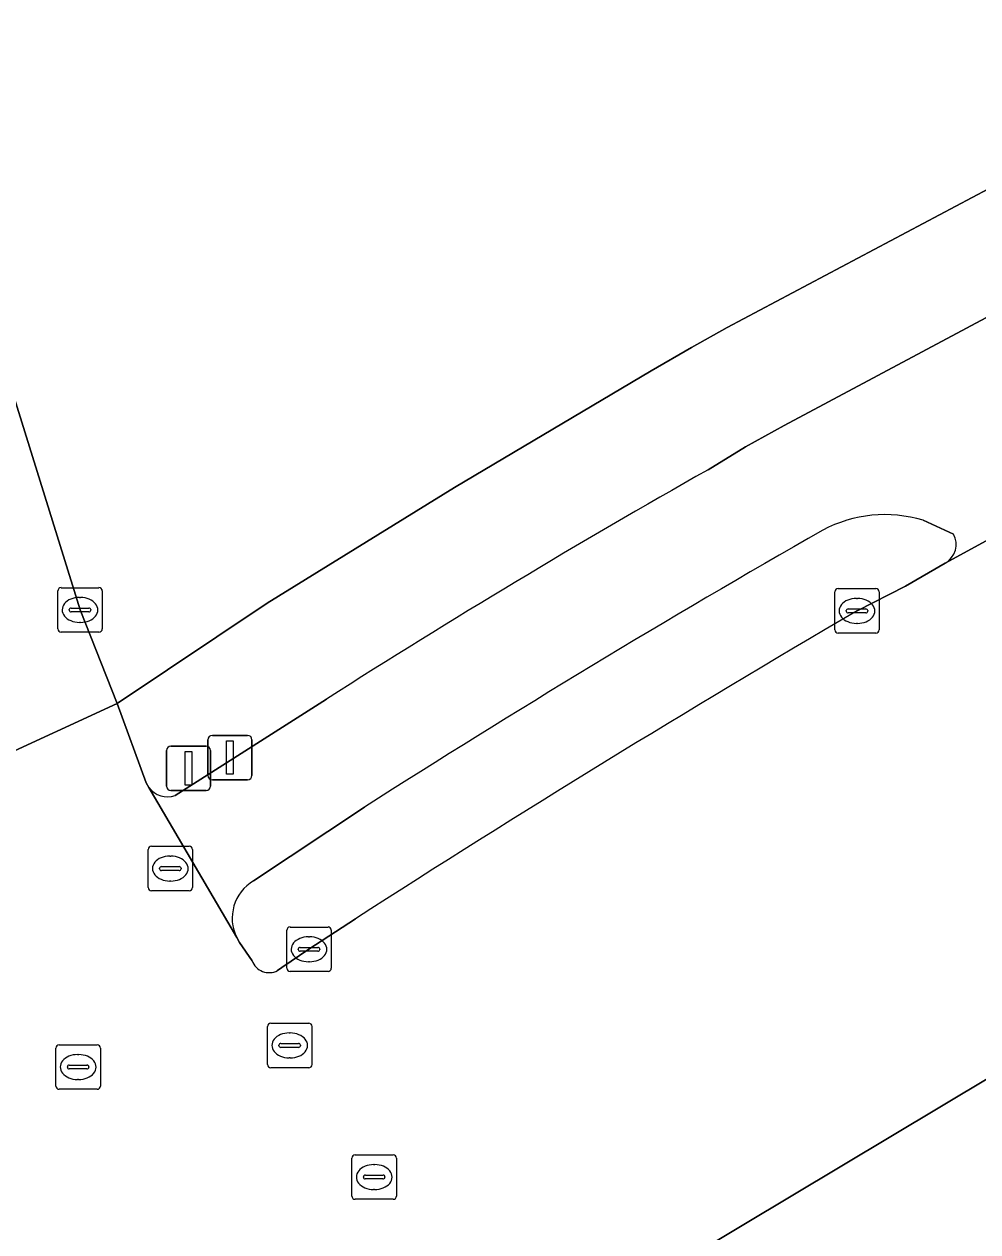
# Model space of a CAD drawing. Extents: x 157445 to 158888, y 383061 to 384688.
# Drawn here: x 158815.94 to 158837.37, y 383805.8 to 383832.92 of the extents above; entities that cross this region are included whole.
import ezdxf

# ---------------------------------------------------------------- set-up
doc = ezdxf.new("R2010")
doc.units = 0
for name, color, linetype in [('IMGEO_Berm_groen', 7, 'Continuous'), ('IMGEO_Fietspad_gesloten', 7, 'Continuous'), ('IMGEO_Kolk', 7, 'Continuous'), ('IMGEO_OVBaan_gesloten', 7, 'Continuous'), ('IMGEO_Rijbaan_regionaal_gesloten', 7, 'Continuous'), ('IMGEO_Rioolput', 7, 'Continuous'), ('IMGEO_Verkeerseiland_open', 7, 'Continuous'), ('IMGEO_Verkeersregelinstallatiepaal', 7, 'Continuous'), ('IMGEO_Voetpad_open', 7, 'Continuous')]:
    doc.layers.add(name, color=color, linetype=linetype)

msp = doc.modelspace()

# ---------------------------------------------------------------- linework, layer by layer
at = {"layer": 'IMGEO_Berm_groen'}
msp.add_lwpolyline([(158810.213, 383842.194), (158817.194, 383819.764), (158818.029, 383817.666), (158821.398, 383819.917), (158825.61, 383822.511), (158830.025, 383825.131), (158830.935, 383825.659), (158831.739, 383826.107), (158837.971, 383829.417)], dxfattribs=at)
at = {"layer": 'IMGEO_Fietspad_gesloten'}
for points in [[(158839.22, 383827.218), (158833.018, 383823.91), (158832.144, 383823.428), (158831.307, 383822.913)], [(158836.637, 383820.812), (158838.051, 383821.584), (158839.665, 383822.425)], [(158836.136, 383821.778), (158836.823, 383821.468)], [(158822.736, 383817.763), (158819.334, 383815.596)], [(158818.737, 383815.776), (158820.716, 383812.405)], [(158821.095, 383813.679), (158823.584, 383815.331)]]:
    msp.add_lwpolyline(points, dxfattribs=at)
for centre, radius, start, end in [((158923.616, 383659.578), 187.615, 119.4731, 122.52713), ((158835.282, 383818.938), 2.966, 73.2657, 118.1001), ((158952.492, 383613.586), 239.413, 119.69663, 122.57707), ((158836.392, 383821.236), 0.489, 300.0033, 28.3368), ((158819.158, 383816.092), 0.526, 216.8753, 289.5678), ((158821.583, 383812.84), 0.97, 120.1921, 206.6737)]:
    msp.add_arc(centre, radius, start, end, dxfattribs=at)
at = {"layer": 'IMGEO_Kolk'}
for p, q in [((158816.768, 383820.264), (158817.62, 383820.264)), ((158834.227, 383820.242), (158835.079, 383820.242)), ((158816.693, 383819.338), (158816.693, 383820.19)), ((158817.181, 383820.044), (158817.206, 383820.044)), ((158817.694, 383820.19), (158817.694, 383819.338)), ((158834.152, 383819.316), (158834.152, 383820.168)), ((158834.64, 383820.022), (158834.665, 383820.022)), ((158835.153, 383820.168), (158835.153, 383819.316)), ((158816.952, 383819.758), (158816.952, 383819.77)), ((158817.39, 383819.721), (158816.992, 383819.721)), ((158816.995, 383819.807), (158817.393, 383819.807)), ((158817.436, 383819.77), (158817.436, 383819.758)), ((158834.411, 383819.736), (158834.411, 383819.748)), ((158834.454, 383819.785), (158834.852, 383819.785)), ((158834.895, 383819.748), (158834.895, 383819.736)), ((158817.204, 383819.484), (158817.179, 383819.484)), ((158834.849, 383819.699), (158834.451, 383819.699)), ((158834.663, 383819.462), (158834.638, 383819.462)), ((158817.62, 383819.264), (158816.768, 383819.264)), ((158835.079, 383819.242), (158834.227, 383819.242)), ((158821.839, 383811.716), (158821.839, 383812.568)), ((158821.914, 383812.642), (158822.766, 383812.642)), ((158822.327, 383812.422), (158822.352, 383812.422)), ((158822.84, 383812.568), (158822.84, 383811.716)), ((158822.098, 383812.136), (158822.098, 383812.148)), ((158822.141, 383812.185), (158822.539, 383812.185)), ((158822.582, 383812.148), (158822.582, 383812.136)), ((158822.536, 383812.099), (158822.138, 383812.099)), ((158822.35, 383811.862), (158822.325, 383811.862)), ((158822.766, 383811.642), (158821.914, 383811.642))]:
    msp.add_line(p, q, dxfattribs=at)
for points in [[(158816.768, 383820.264), (158817.62, 383820.264)], [(158834.227, 383820.242), (158835.079, 383820.242)], [(158816.693, 383819.338), (158816.693, 383820.19)], [(158817.694, 383820.19), (158817.694, 383819.338)], [(158834.152, 383819.316), (158834.152, 383820.168)], [(158835.153, 383820.168), (158835.153, 383819.316)], [(158817.62, 383819.264), (158816.768, 383819.264)], [(158835.079, 383819.242), (158834.227, 383819.242)], [(158821.839, 383811.716), (158821.839, 383812.568)], [(158821.914, 383812.642), (158822.766, 383812.642)], [(158822.84, 383812.568), (158822.84, 383811.716)], [(158822.766, 383811.642), (158821.914, 383811.642)]]:
    msp.add_lwpolyline(points, dxfattribs=at)
for centre, radius, start, end in [((158816.77, 383820.188), 0.0765, 91.552, 178.448), ((158816.77, 383820.188), 0.0765, 91.552, 178.448), ((158817.618, 383820.188), 0.0765, 1.552, 88.448), ((158817.618, 383820.188), 0.0765, 1.552, 88.448), ((158834.229, 383820.166), 0.0765, 91.552, 178.448), ((158834.229, 383820.166), 0.0765, 91.552, 178.448), ((158835.077, 383820.166), 0.0765, 1.552, 88.448), ((158835.077, 383820.166), 0.0765, 1.552, 88.448), ((158816.992, 383819.767), 0.0403, 85.8775, 175.7526), ((158816.989, 383819.757), 0.0366, 178.938, 274.7102), ((158817.393, 383819.764), 0.043, 264.8664, 352.4533), ((158817.397, 383819.769), 0.0386, 1.7309, 96.639), ((158834.451, 383819.745), 0.0403, 85.8775, 175.7526), ((158834.448, 383819.735), 0.0366, 178.938, 274.7102), ((158834.852, 383819.742), 0.043, 264.8664, 352.4533), ((158834.856, 383819.747), 0.0386, 1.7309, 96.639), ((158816.77, 383819.34), 0.0765, 181.552, 268.448), ((158816.77, 383819.34), 0.0765, 181.552, 268.448), ((158817.618, 383819.34), 0.0765, 271.552, 358.448), ((158817.618, 383819.34), 0.0765, 271.552, 358.448), ((158834.229, 383819.318), 0.0765, 181.552, 268.448), ((158834.229, 383819.318), 0.0765, 181.552, 268.448), ((158835.077, 383819.318), 0.0765, 271.552, 358.448), ((158835.077, 383819.318), 0.0765, 271.552, 358.448), ((158821.916, 383812.566), 0.0765, 91.552, 178.448), ((158821.916, 383812.566), 0.0765, 91.552, 178.448), ((158822.764, 383812.566), 0.0765, 1.552, 88.448), ((158822.764, 383812.566), 0.0765, 1.552, 88.448), ((158822.138, 383812.145), 0.0403, 85.8775, 175.7526), ((158822.135, 383812.135), 0.0366, 178.938, 274.7102), ((158822.539, 383812.142), 0.043, 264.8664, 352.4533), ((158822.543, 383812.147), 0.0386, 1.7309, 96.639), ((158821.916, 383811.718), 0.0765, 181.552, 268.448), ((158821.916, 383811.718), 0.0765, 181.552, 268.448), ((158822.764, 383811.718), 0.0765, 271.552, 358.448), ((158822.764, 383811.718), 0.0765, 271.552, 358.448)]:
    msp.add_arc(centre, radius, start, end, dxfattribs=at)
for centre, major_axis, ratio, start_param, end_param in [((158817.18, 383819.764), (-0.387, 0.002), 0.722429, 4.712389, 7.853982), ((158817.205, 383819.764), (-0.39, 0.002), 0.717154, 1.570796, 4.712389), ((158834.639, 383819.742), (-0.387, 0.002), 0.722429, 4.712389, 7.853982), ((158834.664, 383819.742), (-0.39, 0.002), 0.717154, 1.570796, 4.712389), ((158822.326, 383812.142), (-0.387, 0.002), 0.722429, 4.712389, 7.853982), ((158822.351, 383812.142), (-0.39, 0.002), 0.717154, 1.570796, 4.712389)]:
    msp.add_ellipse(centre, major_axis=major_axis, ratio=ratio, start_param=start_param, end_param=end_param, dxfattribs=at)
at = {"layer": 'IMGEO_OVBaan_gesloten'}
msp.add_lwpolyline([(158815.971, 383789.724), (158828.008, 383797.949), (158834.346, 383801.115), (158852.323, 383810.095), (158850.891, 383812.453), (158848.954, 383815.564), (158847.829, 383815.004), (158846.362, 383814.238), (158846.225, 383814.166), (158844.762, 383813.392), (158843.254, 383812.6), (158838.664, 383810.149), (158838.794, 383809.959), (158821.977, 383799.899), (158821.877, 383800.028), (158820.853, 383799.375), (158818.164, 383797.553), (158815.28, 383795.626), (158812.898, 383793.979), (158814.946, 383791.079), (158814.981, 383791.033), (158815.971, 383789.724)], dxfattribs=at)
at = {"layer": 'IMGEO_Rijbaan_regionaal_gesloten'}
for points in [[(158801.175, 383852.211), (158805.531, 383844.31), (158807.166, 383840.29), (158808.473, 383836.647), (158810.409, 383830.835), (158815.225, 383816.371), (158818.029, 383817.666), (158817.194, 383819.764), (158810.213, 383842.194)], [(158838.051, 383821.584), (158836.637, 383820.812), (158835.746, 383820.299), (158834.653, 383819.741)], [(158821.059, 383811.883), (158820.78, 383812.296), (158820.716, 383812.405), (158818.737, 383815.776), (158818.678, 383815.877), (158818.029, 383817.666), (158815.225, 383816.371), (158812.422, 383815.076)], [(158823.384, 383812.826), (158822.336, 383812.141), (158821.729, 383811.732), (158821.632, 383811.663)], [(158821.977, 383799.899), (158838.794, 383809.959)]]:
    msp.add_lwpolyline(points, dxfattribs=at)
for centre, radius, start, end in [((158989.558, 383554.661), 307.023, 120.30077, 122.76831), ((158821.444, 383812.029), 0.412, 200.8089, 297.1831)]:
    msp.add_arc(centre, radius, start, end, dxfattribs=at)
at = {"layer": 'IMGEO_Rioolput'}
for p, q in [((158818.722, 383813.529), (158818.722, 383814.381)), ((158818.797, 383814.455), (158819.649, 383814.455)), ((158819.723, 383814.381), (158819.723, 383813.529)), ((158819.21, 383814.235), (158819.235, 383814.235)), ((158818.981, 383813.949), (158818.981, 383813.961)), ((158819.419, 383813.912), (158819.021, 383813.912)), ((158819.024, 383813.998), (158819.422, 383813.998)), ((158819.465, 383813.961), (158819.465, 383813.949)), ((158819.233, 383813.675), (158819.208, 383813.675)), ((158819.649, 383813.455), (158818.797, 383813.455)), ((158821.48, 383810.482), (158822.332, 383810.482)), ((158821.405, 383809.556), (158821.405, 383810.408)), ((158821.893, 383810.262), (158821.918, 383810.262)), ((158822.406, 383810.408), (158822.406, 383809.556)), ((158816.726, 383809.997), (158817.578, 383809.997)), ((158821.664, 383809.976), (158821.664, 383809.988)), ((158822.102, 383809.939), (158821.704, 383809.939)), ((158821.707, 383810.025), (158822.105, 383810.025)), ((158822.148, 383809.988), (158822.148, 383809.976)), ((158816.651, 383809.071), (158816.651, 383809.923)), ((158817.139, 383809.777), (158817.164, 383809.777)), ((158817.652, 383809.923), (158817.652, 383809.071)), ((158821.916, 383809.702), (158821.891, 383809.702)), ((158816.91, 383809.491), (158816.91, 383809.503)), ((158817.348, 383809.454), (158816.95, 383809.454)), ((158816.953, 383809.54), (158817.351, 383809.54)), ((158817.394, 383809.503), (158817.394, 383809.491)), ((158822.332, 383809.482), (158821.48, 383809.482)), ((158817.162, 383809.217), (158817.137, 383809.217)), ((158817.578, 383808.997), (158816.726, 383808.997)), ((158823.378, 383807.526), (158824.23, 383807.526)), ((158823.303, 383806.6), (158823.303, 383807.452)), ((158823.791, 383807.306), (158823.816, 383807.306)), ((158824.304, 383807.452), (158824.304, 383806.6)), ((158823.562, 383807.02), (158823.562, 383807.032)), ((158824, 383806.983), (158823.602, 383806.983)), ((158823.605, 383807.069), (158824.003, 383807.069)), ((158824.046, 383807.032), (158824.046, 383807.02)), ((158823.814, 383806.746), (158823.789, 383806.746)), ((158824.23, 383806.526), (158823.378, 383806.526))]:
    msp.add_line(p, q, dxfattribs=at)
for points in [[(158818.722, 383813.529), (158818.722, 383814.381)], [(158818.797, 383814.455), (158819.649, 383814.455)], [(158819.723, 383814.381), (158819.723, 383813.529)], [(158819.649, 383813.455), (158818.797, 383813.455)], [(158821.48, 383810.482), (158822.332, 383810.482)], [(158821.405, 383809.556), (158821.405, 383810.408)], [(158822.406, 383810.408), (158822.406, 383809.556)], [(158816.726, 383809.997), (158817.578, 383809.997)], [(158816.651, 383809.071), (158816.651, 383809.923)], [(158817.652, 383809.923), (158817.652, 383809.071)], [(158822.332, 383809.482), (158821.48, 383809.482)], [(158817.578, 383808.997), (158816.726, 383808.997)], [(158823.378, 383807.526), (158824.23, 383807.526)], [(158823.303, 383806.6), (158823.303, 383807.452)], [(158824.304, 383807.452), (158824.304, 383806.6)], [(158824.23, 383806.526), (158823.378, 383806.526)]]:
    msp.add_lwpolyline(points, dxfattribs=at)
for centre, radius, start, end in [((158818.799, 383814.379), 0.0765, 91.552, 178.448), ((158818.799, 383814.379), 0.0765, 91.552, 178.448), ((158819.647, 383814.379), 0.0765, 1.552, 88.448), ((158819.647, 383814.379), 0.0765, 1.552, 88.448), ((158819.021, 383813.958), 0.0403, 85.8775, 175.7526), ((158819.018, 383813.948), 0.0366, 178.938, 274.7102), ((158819.422, 383813.955), 0.043, 264.8664, 352.4533), ((158819.426, 383813.96), 0.0386, 1.7309, 96.639), ((158818.799, 383813.531), 0.0765, 181.552, 268.448), ((158818.799, 383813.531), 0.0765, 181.552, 268.448), ((158819.647, 383813.531), 0.0765, 271.552, 358.448), ((158819.647, 383813.531), 0.0765, 271.552, 358.448), ((158821.482, 383810.406), 0.0765, 91.552, 178.448), ((158821.482, 383810.406), 0.0765, 91.552, 178.448), ((158822.33, 383810.406), 0.0765, 1.552, 88.448), ((158822.33, 383810.406), 0.0765, 1.552, 88.448), ((158816.728, 383809.921), 0.0765, 91.552, 178.448), ((158816.728, 383809.921), 0.0765, 91.552, 178.448), ((158817.576, 383809.921), 0.0765, 1.552, 88.448), ((158817.576, 383809.921), 0.0765, 1.552, 88.448), ((158821.704, 383809.985), 0.0403, 85.8775, 175.7526), ((158821.701, 383809.975), 0.0366, 178.938, 274.7102), ((158822.105, 383809.982), 0.043, 264.8664, 352.4533), ((158822.109, 383809.987), 0.0386, 1.7309, 96.639), ((158816.95, 383809.5), 0.0403, 85.8775, 175.7526), ((158816.947, 383809.49), 0.0366, 178.938, 274.7102), ((158817.351, 383809.497), 0.043, 264.8664, 352.4533), ((158817.355, 383809.502), 0.0386, 1.7309, 96.639), ((158821.482, 383809.558), 0.0765, 181.552, 268.448), ((158821.482, 383809.558), 0.0765, 181.552, 268.448), ((158822.33, 383809.558), 0.0765, 271.552, 358.448), ((158822.33, 383809.558), 0.0765, 271.552, 358.448), ((158816.728, 383809.073), 0.0765, 181.552, 268.448), ((158816.728, 383809.073), 0.0765, 181.552, 268.448), ((158817.576, 383809.073), 0.0765, 271.552, 358.448), ((158817.576, 383809.073), 0.0765, 271.552, 358.448), ((158823.38, 383807.45), 0.0765, 91.552, 178.448), ((158823.38, 383807.45), 0.0765, 91.552, 178.448), ((158824.228, 383807.45), 0.0765, 1.552, 88.448), ((158824.228, 383807.45), 0.0765, 1.552, 88.448), ((158823.602, 383807.029), 0.0403, 85.8775, 175.7526), ((158823.599, 383807.019), 0.0366, 178.938, 274.7102), ((158824.003, 383807.026), 0.043, 264.8664, 352.4533), ((158824.007, 383807.031), 0.0386, 1.7309, 96.639), ((158823.38, 383806.602), 0.0765, 181.552, 268.448), ((158823.38, 383806.602), 0.0765, 181.552, 268.448), ((158824.228, 383806.602), 0.0765, 271.552, 358.448), ((158824.228, 383806.602), 0.0765, 271.552, 358.448)]:
    msp.add_arc(centre, radius, start, end, dxfattribs=at)
for centre, major_axis, ratio, start_param, end_param in [((158819.209, 383813.955), (-0.387, 0.002), 0.722429, 4.712389, 7.853982), ((158819.234, 383813.955), (-0.39, 0.002), 0.717154, 1.570796, 4.712389), ((158821.892, 383809.982), (-0.387, 0.002), 0.722429, 4.712389, 7.853982), ((158821.917, 383809.982), (-0.39, 0.002), 0.717154, 1.570796, 4.712389), ((158817.138, 383809.497), (-0.387, 0.002), 0.722429, 4.712389, 7.853982), ((158817.163, 383809.497), (-0.39, 0.002), 0.717154, 1.570796, 4.712389), ((158823.79, 383807.026), (-0.387, 0.002), 0.722429, 4.712389, 7.853982), ((158823.815, 383807.026), (-0.39, 0.002), 0.717154, 1.570796, 4.712389)]:
    msp.add_ellipse(centre, major_axis=major_axis, ratio=ratio, start_param=start_param, end_param=end_param, dxfattribs=at)
at = {"layer": 'IMGEO_Verkeerseiland_open'}
for points in [[(158836.823, 383821.468), (158836.136, 383821.778)], [(158834.653, 383819.741), (158835.746, 383820.299), (158836.637, 383820.812)], [(158823.584, 383815.331), (158821.095, 383813.679)], [(158821.632, 383811.663), (158821.729, 383811.732), (158822.336, 383812.141), (158823.384, 383812.826)], [(158820.716, 383812.405), (158820.78, 383812.296), (158821.059, 383811.883)]]:
    msp.add_lwpolyline(points, dxfattribs=at)
for centre, radius, start, end in [((158835.282, 383818.938), 2.966, 73.2657, 118.1001), ((158952.492, 383613.586), 239.413, 119.69663, 122.57707), ((158836.392, 383821.236), 0.489, 300.0033, 28.3368), ((158989.558, 383554.661), 307.023, 120.30077, 122.76831), ((158821.583, 383812.84), 0.97, 120.1921, 206.6737), ((158821.444, 383812.029), 0.412, 200.8089, 297.1831)]:
    msp.add_arc(centre, radius, start, end, dxfattribs=at)
at = {"layer": 'IMGEO_Verkeersregelinstallatiepaal'}
for p, q in [((158820.068, 383816.047), (158820.068, 383816.847)), ((158820.068, 383816.847), (158820.068, 383816.047)), ((158820.168, 383816.947), (158820.958, 383816.947)), ((158820.958, 383816.947), (158820.168, 383816.947)), ((158821.058, 383816.847), (158821.058, 383816.047)), ((158821.058, 383816.047), (158821.058, 383816.847)), ((158819.137, 383815.806), (158819.137, 383816.606)), ((158819.137, 383816.606), (158819.137, 383815.806)), ((158819.237, 383816.706), (158820.027, 383816.706)), ((158820.027, 383816.706), (158819.237, 383816.706)), ((158820.127, 383816.606), (158820.127, 383815.806)), ((158820.127, 383815.806), (158820.127, 383816.606)), ((158820.958, 383815.947), (158820.168, 383815.947)), ((158820.168, 383815.947), (158820.958, 383815.947)), ((158820.027, 383815.706), (158819.237, 383815.706)), ((158819.237, 383815.706), (158820.027, 383815.706))]:
    msp.add_line(p, q, dxfattribs=at)
for points in [[(158820.488, 383816.822), (158820.638, 383816.822), (158820.638, 383816.072), (158820.488, 383816.072), (158820.488, 383816.822)], [(158819.557, 383816.581), (158819.707, 383816.581), (158819.707, 383815.831), (158819.557, 383815.831), (158819.557, 383816.581)]]:
    msp.add_lwpolyline(points, dxfattribs=at)
for centre, start, end in [((158820.168, 383816.847), 90, 180), ((158820.168, 383816.847), 90, 180), ((158820.958, 383816.847), 0, 90), ((158820.958, 383816.847), 360, 90), ((158819.237, 383816.606), 90, 180), ((158819.237, 383816.606), 90, 180), ((158820.027, 383816.606), 0, 90), ((158820.027, 383816.606), 360, 90), ((158820.168, 383816.047), 180, 270), ((158820.168, 383816.047), 180, 270), ((158820.958, 383816.047), 270, 0), ((158820.958, 383816.047), 270, 0), ((158819.237, 383815.806), 180, 270), ((158819.237, 383815.806), 180, 270), ((158820.027, 383815.806), 270, 0), ((158820.027, 383815.806), 270, 0)]:
    msp.add_arc(centre, 0.1, start, end, dxfattribs=at)
at = {"layer": 'IMGEO_Voetpad_open'}
for points in [[(158837.971, 383829.417), (158831.739, 383826.107), (158830.935, 383825.659), (158830.025, 383825.131), (158825.61, 383822.511), (158821.398, 383819.917), (158818.029, 383817.666), (158818.678, 383815.877), (158818.737, 383815.776)], [(158831.307, 383822.913), (158832.144, 383823.428), (158833.018, 383823.91), (158839.22, 383827.218)], [(158819.334, 383815.596), (158822.736, 383817.763)]]:
    msp.add_lwpolyline(points, dxfattribs=at)
for centre, radius, start, end in [((158923.616, 383659.578), 187.615, 119.4731, 122.52713), ((158819.158, 383816.092), 0.526, 216.8753, 289.5678)]:
    msp.add_arc(centre, radius, start, end, dxfattribs=at)

doc.saveas('drawing.dxf')
